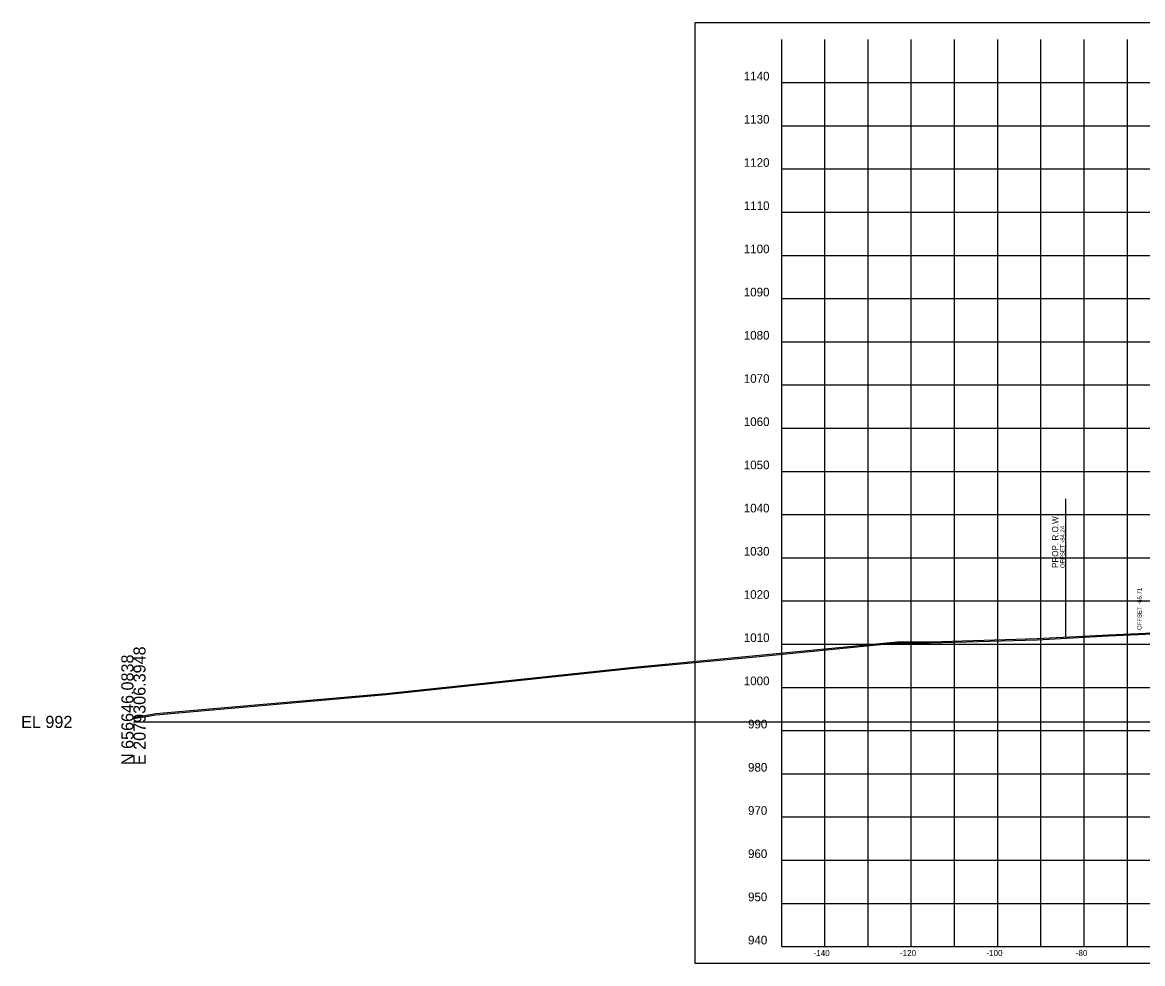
# Model space of a CAD drawing. Extents: x 1131015 to 1136271, y 133453 to 174329.
# Drawn here: x 1131014.8 to 1131274, y 168111.7 to 168329.6 of the extents above; entities that cross this region are included whole.
import ezdxf

# ---------------------------------------------------------------- set-up
doc = ezdxf.new("R2010")
doc.units = 0
for name, color, linetype in [('DESIGN - ROW - Right-of-Way and Easement Labels', 7, 'Continuous'), ('DESIGN - ROW - Right-of-Way Linework', 7, 'Continuous'), ('DESIGN - SHEET - Corner Text', 7, 'Continuous'), ('DESIGN - SHEET - Light Grid', 7, 'Continuous'), ('DESIGN - SHEET - Linework', 7, 'Continuous'), ('DESIGN - SHEET - Plot Shape', 7, 'Continuous'), ('DESIGN - TYPICAL - Slope Tie Text', 7, 'Continuous'), ('SURVEY - GROUND - Bottom of Topsoil Layer', 7, 'Continuous'), ('SURVEY - GROUND - Top of Ground', 7, 'Continuous')]:
    doc.layers.add(name, color=color, linetype=linetype)

msp = doc.modelspace()

# ---------------------------------------------------------------- linework, layer by layer
at = {"layer": 'DESIGN - ROW - Right-of-Way Linework'}
msp.add_line((1131256.21, 168187.3), (1131256.21, 168219.3), dxfattribs=at)
at = {"layer": 'DESIGN - SHEET - Light Grid'}
msp.add_line((1131040.46, 168167.66), (1131340.46, 168167.66), dxfattribs=at)
at = {"layer": 'DESIGN - SHEET - Linework'}
for p, q in [((1131200.46, 168115.66), (1131200.46, 168325.66)), ((1131210.46, 168115.66), (1131210.46, 168325.66)), ((1131220.46, 168115.66), (1131220.46, 168325.66)), ((1131230.46, 168115.66), (1131230.46, 168325.66)), ((1131240.46, 168115.66), (1131240.46, 168325.66)), ((1131250.46, 168115.66), (1131250.46, 168325.66)), ((1131260.46, 168115.66), (1131260.46, 168325.66)), ((1131270.46, 168115.66), (1131270.46, 168325.66)), ((1131190.46, 168315.66), (1131490.46, 168315.66)), ((1131190.46, 168305.66), (1131490.46, 168305.66)), ((1131190.46, 168295.66), (1131490.46, 168295.66)), ((1131190.46, 168285.66), (1131490.46, 168285.66)), ((1131190.46, 168275.66), (1131490.46, 168275.66)), ((1131190.46, 168265.66), (1131490.46, 168265.66)), ((1131190.46, 168255.66), (1131490.46, 168255.66)), ((1131190.46, 168245.66), (1131490.46, 168245.66)), ((1131190.46, 168235.66), (1131490.46, 168235.66)), ((1131190.46, 168225.66), (1131490.46, 168225.66)), ((1131190.46, 168215.66), (1131490.46, 168215.66)), ((1131190.46, 168205.66), (1131490.46, 168205.66)), ((1131190.46, 168195.66), (1131490.46, 168195.66)), ((1131190.46, 168185.66), (1131490.46, 168185.66)), ((1131190.46, 168175.66), (1131490.46, 168175.66)), ((1131190.46, 168165.66), (1131490.46, 168165.66)), ((1131190.46, 168155.66), (1131490.46, 168155.66)), ((1131190.46, 168145.66), (1131490.46, 168145.66)), ((1131190.46, 168135.66), (1131490.46, 168135.66)), ((1131190.46, 168125.66), (1131490.46, 168125.66))]:
    msp.add_line(p, q, dxfattribs=at)
msp.add_lwpolyline([(1131190.46, 168325.66), (1131190.46, 168115.66), (1131490.46, 168115.66), (1131490.46, 168325.66)], dxfattribs=at)
at = {"layer": 'DESIGN - SHEET - Plot Shape'}
msp.add_lwpolyline([(1131170.46, 168329.6), (1131510.46, 168329.6), (1131510.46, 168111.72), (1131170.46, 168111.72)], close=True, dxfattribs=at)
at = {"layer": 'SURVEY - GROUND - Bottom of Topsoil Layer'}
for p, q in [((1131266.06, 168187.58), (1131279.94, 168188.19)), ((1131184.45, 168182.76), (1131217.21, 168185.97)), ((1131217.21, 168185.97), (1131224.92, 168185.97)), ((1131224.92, 168185.97), (1131249.59, 168186.69)), ((1131249.59, 168186.69), (1131266.06, 168187.58)), ((1131156.24, 168180.1), (1131184.45, 168182.76)), ((1131098.96, 168174.03), (1131156.24, 168180.1)), ((1131045.65, 168169.34), (1131098.96, 168174.03)), ((1131040.46, 168168.42), (1131045.65, 168169.34))]:
    msp.add_line(p, q, dxfattribs=at)
at = {"layer": 'SURVEY - GROUND - Top of Ground'}
for p, q in [((1131266.06, 168187.83), (1131279.94, 168188.44)), ((1131184.45, 168183.01), (1131217.21, 168186.22)), ((1131217.21, 168186.22), (1131224.92, 168186.22)), ((1131224.92, 168186.22), (1131249.59, 168186.94)), ((1131249.59, 168186.94), (1131266.06, 168187.83)), ((1131156.24, 168180.35), (1131184.45, 168183.01)), ((1131098.96, 168174.28), (1131156.24, 168180.35)), ((1131045.65, 168169.59), (1131098.96, 168174.28)), ((1131040.46, 168168.67), (1131045.65, 168169.59))]:
    msp.add_line(p, q, dxfattribs=at)

# ---------------------------------------------------------------- texts
at = {"layer": 'DESIGN - ROW - Right-of-Way and Easement Labels'}
for s, height, p in [('PROP. R.O.W.', 1.4, (1131254.46, 168203.3)), ('OFFSET -84.24', 1, (1131255.96, 168203.3))]:
    msp.add_text(s, height=height, rotation=90, dxfattribs=at).set_placement(p)
at = {"layer": 'DESIGN - SHEET - Corner Text'}
for s, height, p in [('1140', 2, (1131181.7, 168316.16)), ('1130', 2, (1131181.7, 168306.16)), ('1120', 2, (1131181.7, 168296.16)), ('1110', 2, (1131181.7, 168286.16)), ('1100', 2, (1131181.7, 168276.16)), ('1090', 2, (1131181.7, 168266.16)), ('1080', 2, (1131181.7, 168256.16)), ('1070', 2, (1131181.7, 168246.16)), ('1060', 2, (1131181.7, 168236.16)), ('1050', 2, (1131181.7, 168226.16)), ('1040', 2, (1131181.7, 168216.16)), ('1030', 2, (1131181.7, 168206.16)), ('1020', 2, (1131181.7, 168196.16)), ('1010', 2, (1131181.7, 168186.16)), ('1000', 2, (1131181.7, 168176.16)), ('990', 2, (1131182.68, 168166.16)), ('980', 2, (1131182.68, 168156.16)), ('970', 2, (1131182.68, 168146.16)), ('960', 2, (1131182.68, 168136.16)), ('950', 2, (1131182.68, 168126.16)), ('940', 2, (1131182.68, 168116.16)), ('-140', 1.4, (1131197.83, 168113.46)), ('-120', 1.4, (1131217.83, 168113.46)), ('-100', 1.4, (1131237.83, 168113.46)), ('-80', 1.4, (1131258.51, 168113.46))]:
    msp.add_text(s, height=height, dxfattribs=at).set_placement(p)
at = {"layer": 'DESIGN - SHEET - Light Grid'}
for s, p in [('N 656646.0838', (1131040.46, 168157.66)), ('E 2079306.3948', (1131043.26, 168157.66))]:
    msp.add_text(s, height=2.8, rotation=90, dxfattribs=at).set_placement(p)
msp.add_text('EL 992', height=2.8, dxfattribs=at).set_placement((1131014.46, 168166.26))
at = {"layer": 'DESIGN - TYPICAL - Slope Tie Text'}
msp.add_text('OFFSET -65.71', height=1, rotation=90, dxfattribs=at).set_placement((1131273.75, 168188.96))

doc.saveas('drawing.dxf')
